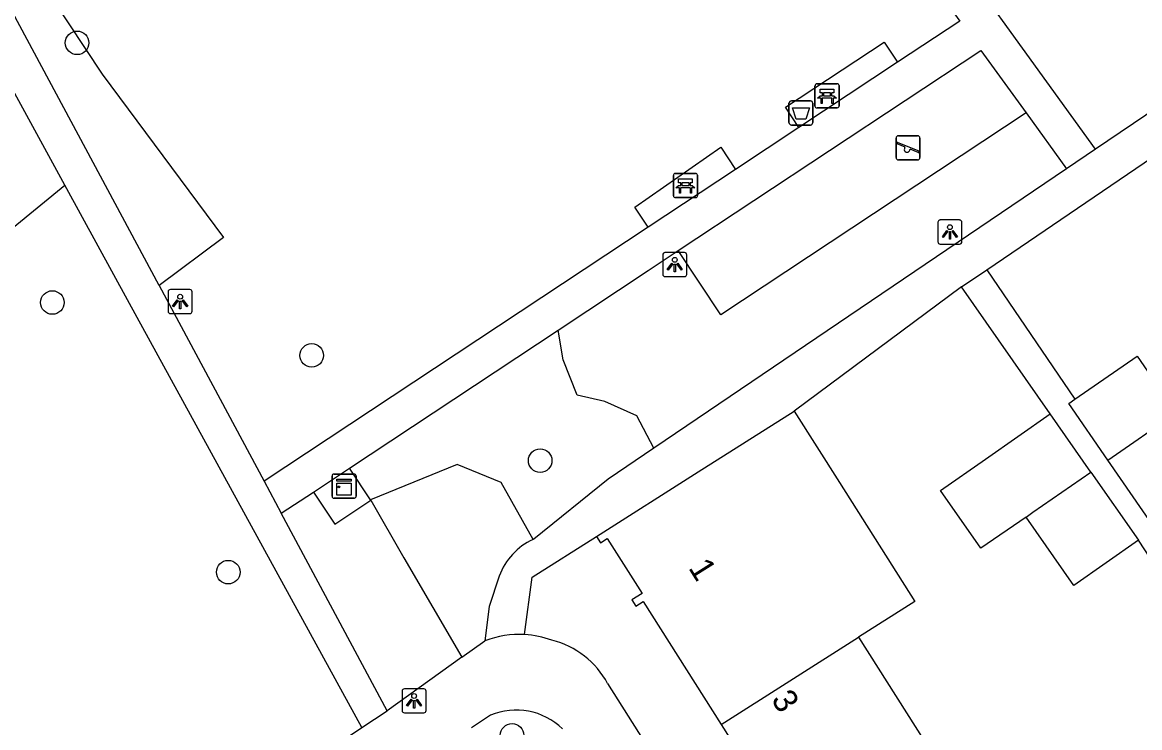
# Model space of a CAD drawing. Extents: x 157466 to 158888, y 383063 to 384677.
# Drawn here: x 158057.81 to 158104.15, y 383597.18 to 383626.43 of the extents above; entities that cross this region are included whole.
import ezdxf

# ---------------------------------------------------------------- set-up
doc = ezdxf.new("R2010")
doc.units = 0
for name, color, linetype in [('IMGEO_Afvalbak', 7, 'Continuous'), ('IMGEO_Bank', 7, 'Continuous'), ('IMGEO_Boom', 7, 'Continuous'), ('IMGEO_Groenvoorziening', 7, 'Continuous'), ('IMGEO_Kast', 7, 'Continuous'), ('IMGEO_Lichtpunt', 7, 'Continuous'), ('IMGEO_Pand', 7, 'Continuous'), ('IMGEO_Pand_nummerreeks', 7, 'Continuous'), ('IMGEO_Rijbaan_lokaal_open', 7, 'Continuous'), ('IMGEO_Speelvoorziening', 7, 'Continuous'), ('IMGEO_Voetpad_gesloten', 7, 'Continuous'), ('IMGEO_Voetpad_halfverhard', 7, 'Continuous'), ('IMGEO_Voetpad_open', 7, 'Continuous')]:
    doc.layers.add(name, color=color, linetype=linetype)

msp = doc.modelspace()

# ---------------------------------------------------------------- linework, layer by layer
at = {"layer": 'IMGEO_Afvalbak'}
for p, q in [((158089.605, 383622.272), (158089.605, 383623.072)), ((158089.605, 383623.072), (158089.605, 383622.272)), ((158089.705, 383623.172), (158090.495, 383623.172)), ((158090.495, 383623.172), (158089.705, 383623.172)), ((158090.595, 383623.072), (158090.595, 383622.272)), ((158090.595, 383622.272), (158090.595, 383623.072)), ((158090.495, 383622.172), (158089.705, 383622.172)), ((158089.705, 383622.172), (158090.495, 383622.172))]:
    msp.add_line(p, q, dxfattribs=at)
msp.add_lwpolyline([(158089.748, 383622.886), (158090.452, 383622.886), (158090.303, 383622.416), (158089.897, 383622.416), (158089.748, 383622.886)], dxfattribs=at)
for centre, start, end in [((158089.705, 383623.072), 90, 180), ((158089.705, 383623.072), 90, 180), ((158090.495, 383623.072), 0, 90), ((158090.495, 383623.072), 360, 90), ((158089.705, 383622.272), 180, 270), ((158089.705, 383622.272), 180, 270), ((158090.495, 383622.272), 270, 0), ((158090.495, 383622.272), 270, 0)]:
    msp.add_arc(centre, 0.1, start, end, dxfattribs=at)
at = {"layer": 'IMGEO_Bank'}
for p, q in [((158090.684, 383622.959), (158090.684, 383623.8)), ((158090.684, 383623.8), (158090.684, 383622.959)), ((158090.759, 383623.884), (158091.6, 383623.884)), ((158091.6, 383623.884), (158090.759, 383623.884)), ((158091.684, 383623.809), (158091.684, 383622.968)), ((158091.684, 383622.968), (158091.684, 383623.809)), ((158091.381, 383623.282), (158090.988, 383623.282)), ((158090.993, 383623.39), (158090.993, 383623.496)), ((158091.037, 383623.496), (158091.037, 383623.39)), ((158091.325, 383623.502), (158091.043, 383623.502)), ((158091.043, 383623.384), (158091.325, 383623.384)), ((158091.331, 383623.39), (158091.331, 383623.496)), ((158091.375, 383623.496), (158091.375, 383623.39)), ((158091.609, 383622.884), (158090.768, 383622.884)), ((158090.768, 383622.884), (158091.609, 383622.884)), ((158084.811, 383619.237), (158084.811, 383620.078)), ((158084.811, 383620.078), (158084.811, 383619.237)), ((158084.886, 383620.162), (158085.727, 383620.162)), ((158085.727, 383620.162), (158084.886, 383620.162)), ((158085.811, 383620.087), (158085.811, 383619.246)), ((158085.811, 383619.246), (158085.811, 383620.087)), ((158085.508, 383619.56), (158085.115, 383619.56)), ((158085.12, 383619.668), (158085.12, 383619.774)), ((158085.164, 383619.774), (158085.164, 383619.668)), ((158085.452, 383619.78), (158085.17, 383619.78)), ((158085.17, 383619.662), (158085.452, 383619.662)), ((158085.458, 383619.668), (158085.458, 383619.774)), ((158085.502, 383619.774), (158085.502, 383619.668)), ((158085.736, 383619.162), (158084.895, 383619.162)), ((158084.895, 383619.162), (158085.736, 383619.162))]:
    msp.add_line(p, q, dxfattribs=at)
for points in [[(158090.987, 383623.502), (158090.901, 383623.502), (158090.901, 383623.663), (158091.464, 383623.663), (158091.464, 383623.502), (158091.381, 383623.502)], [(158090.931, 383623.282), (158090.789, 383623.282), (158090.901, 383623.384), (158090.987, 383623.384)], [(158090.981, 383623.275), (158090.981, 383623.068), (158090.938, 383623.068), (158090.938, 383623.275)], [(158091.381, 383623.384), (158091.464, 383623.384), (158091.576, 383623.282), (158091.437, 383623.282)], [(158091.431, 383623.275), (158091.431, 383623.068), (158091.387, 383623.068), (158091.387, 383623.275)], [(158085.114, 383619.78), (158085.028, 383619.78), (158085.028, 383619.941), (158085.591, 383619.941), (158085.591, 383619.78), (158085.508, 383619.78)], [(158085.058, 383619.56), (158084.916, 383619.56), (158085.028, 383619.662), (158085.114, 383619.662)], [(158085.108, 383619.553), (158085.108, 383619.346), (158085.065, 383619.346), (158085.065, 383619.553)], [(158085.508, 383619.662), (158085.591, 383619.662), (158085.703, 383619.56), (158085.564, 383619.56)], [(158085.558, 383619.553), (158085.558, 383619.346), (158085.514, 383619.346), (158085.514, 383619.553)]]:
    msp.add_lwpolyline(points, dxfattribs=at)
for centre, radius, start, end in [((158090.762, 383623.806), 0.0779, 92.4484, 184.2845), ((158090.762, 383623.806), 0.0779, 92.4484, 184.2845), ((158091.606, 383623.806), 0.0779, 2.4484, 94.2845), ((158091.606, 383623.806), 0.0779, 2.4484, 94.2845), ((158090.931, 383623.275), 0.00671, 2.8957, 87.1043), ((158090.988, 383623.275), 0.00671, 92.8957, 177.1043), ((158090.986, 383623.495), 0.00671, 2.8957, 87.1043), ((158090.986, 383623.391), 0.00671, 272.8957, 357.1043), ((158091.043, 383623.495), 0.00671, 92.8957, 177.1043), ((158091.043, 383623.391), 0.00671, 182.8957, 267.1043), ((158091.325, 383623.495), 0.00671, 2.8957, 87.1043), ((158091.325, 383623.391), 0.00671, 272.8957, 357.1043), ((158091.382, 383623.495), 0.00671, 92.8957, 177.1043), ((158091.382, 383623.391), 0.00671, 182.8957, 267.1043), ((158091.38, 383623.275), 0.00671, 2.8957, 87.1043), ((158091.437, 383623.275), 0.00671, 92.8957, 177.1043), ((158090.762, 383622.962), 0.0779, 182.4484, 274.2845), ((158090.762, 383622.962), 0.0779, 182.4484, 274.2845), ((158091.606, 383622.962), 0.0779, 272.4484, 4.2845), ((158091.606, 383622.962), 0.0779, 272.4484, 4.2845), ((158084.889, 383620.084), 0.0779, 92.4484, 184.2845), ((158084.889, 383620.084), 0.0779, 92.4484, 184.2845), ((158085.733, 383620.084), 0.0779, 2.4484, 94.2845), ((158085.733, 383620.084), 0.0779, 2.4484, 94.2845), ((158085.058, 383619.553), 0.00671, 2.8957, 87.1043), ((158085.115, 383619.553), 0.00671, 92.8957, 177.1043), ((158085.113, 383619.773), 0.00671, 2.8957, 87.1043), ((158085.113, 383619.669), 0.00671, 272.8957, 357.1043), ((158085.17, 383619.773), 0.00671, 92.8957, 177.1043), ((158085.17, 383619.669), 0.00671, 182.8957, 267.1043), ((158085.452, 383619.773), 0.00671, 2.8957, 87.1043), ((158085.452, 383619.669), 0.00671, 272.8957, 357.1043), ((158085.509, 383619.773), 0.00671, 92.8957, 177.1043), ((158085.509, 383619.669), 0.00671, 182.8957, 267.1043), ((158085.507, 383619.553), 0.00671, 2.8957, 87.1043), ((158085.564, 383619.553), 0.00671, 92.8957, 177.1043), ((158084.889, 383619.24), 0.0779, 182.4484, 274.2845), ((158084.889, 383619.24), 0.0779, 182.4484, 274.2845), ((158085.733, 383619.24), 0.0779, 272.4484, 4.2845), ((158085.733, 383619.24), 0.0779, 272.4484, 4.2845)]:
    msp.add_arc(centre, radius, start, end, dxfattribs=at)
at = {"layer": 'IMGEO_Boom'}
for centre in [(158060.077, 383625.579), (158059.051, 383614.808), (158069.808, 383612.616), (158079.285, 383608.252), (158066.346, 383603.626), (158078.119, 383596.855)]:
    msp.add_circle(centre, 0.489, dxfattribs=at)
at = {"layer": 'IMGEO_Groenvoorziening'}
for points in [[(158058.263, 383628.6), (158061.11, 383624.284), (158066.146, 383617.5), (158063.476, 383615.516)], [(158053.587, 383615.428), (158053.958, 383615.019), (158055.261, 383616.163), (158059.573, 383619.676)], [(158084.006, 383608.77), (158083.295, 383610.108), (158081.962, 383610.698), (158080.825, 383610.964), (158080.236, 383612.437), (158080.028, 383613.662)], [(158078.989, 383604.985), (158077.669, 383607.345), (158075.845, 383608.088), (158072.25, 383606.625)], [(158072.262, 383606.607), (158073.634, 383604.216), (158076.042, 383600.095)]]:
    msp.add_lwpolyline(points, dxfattribs=at)
at = {"layer": 'IMGEO_Kast'}
for p, q in [((158070.651, 383606.77), (158070.651, 383607.611)), ((158070.651, 383607.611), (158070.651, 383606.77)), ((158070.726, 383607.695), (158071.567, 383607.695)), ((158071.567, 383607.695), (158070.726, 383607.695)), ((158071.651, 383607.62), (158071.651, 383606.779)), ((158071.651, 383606.779), (158071.651, 383607.62)), ((158071.576, 383606.695), (158070.735, 383606.695)), ((158070.735, 383606.695), (158071.576, 383606.695))]:
    msp.add_line(p, q, dxfattribs=at)
for points in [[(158070.846, 383607.485), (158071.446, 383607.485), (158071.446, 383607.4), (158070.846, 383607.4), (158070.846, 383607.485)], [(158070.846, 383607.31), (158071.446, 383607.31), (158071.446, 383606.821), (158070.846, 383606.821), (158070.846, 383607.31)]]:
    msp.add_lwpolyline(points, dxfattribs=at)
msp.add_circle((158070.93, 383607.159), 0.0377, dxfattribs=at)
for centre, start, end in [((158070.729, 383607.617), 92.4484, 184.2845), ((158070.729, 383607.617), 92.4484, 184.2845), ((158071.573, 383607.617), 2.4484, 94.2845), ((158071.573, 383607.617), 2.4484, 94.2845), ((158070.729, 383606.773), 182.4484, 274.2845), ((158070.729, 383606.773), 182.4484, 274.2845), ((158071.573, 383606.773), 272.4484, 4.2845), ((158071.573, 383606.773), 272.4484, 4.2845)]:
    msp.add_arc(centre, 0.0779, start, end, dxfattribs=at)
at = {"layer": 'IMGEO_Lichtpunt'}
for p, q in [((158095.781, 383618.137), (158095.781, 383617.33)), ((158095.781, 383618.137), (158095.781, 383617.33)), ((158096.683, 383618.232), (158095.875, 383618.232)), ((158096.683, 383618.232), (158095.875, 383618.232)), ((158096.777, 383617.33), (158096.777, 383618.137)), ((158096.777, 383617.33), (158096.777, 383618.137)), ((158095.875, 383617.236), (158096.683, 383617.236)), ((158095.875, 383617.236), (158096.683, 383617.236)), ((158084.368, 383616.783), (158084.368, 383615.976)), ((158084.368, 383616.783), (158084.368, 383615.976)), ((158085.27, 383616.878), (158084.462, 383616.878)), ((158085.27, 383616.878), (158084.462, 383616.878)), ((158085.364, 383615.976), (158085.364, 383616.783)), ((158085.364, 383615.976), (158085.364, 383616.783)), ((158084.462, 383615.882), (158085.27, 383615.882)), ((158084.462, 383615.882), (158085.27, 383615.882)), ((158063.852, 383615.252), (158063.852, 383614.445)), ((158063.852, 383615.252), (158063.852, 383614.445)), ((158064.754, 383615.347), (158063.946, 383615.347)), ((158064.754, 383615.347), (158063.946, 383615.347)), ((158064.848, 383614.445), (158064.848, 383615.252)), ((158064.848, 383614.445), (158064.848, 383615.252)), ((158063.946, 383614.351), (158064.754, 383614.351)), ((158063.946, 383614.351), (158064.754, 383614.351)), ((158073.557, 383598.691), (158073.557, 383597.884)), ((158073.557, 383598.691), (158073.557, 383597.884)), ((158074.459, 383598.786), (158073.651, 383598.786)), ((158074.459, 383598.786), (158073.651, 383598.786)), ((158074.553, 383597.884), (158074.553, 383598.691)), ((158074.553, 383597.884), (158074.553, 383598.691)), ((158073.651, 383597.79), (158074.459, 383597.79)), ((158073.651, 383597.79), (158074.459, 383597.79))]:
    msp.add_line(p, q, dxfattribs=at)
for points in [[(158096.155, 383617.801), (158096.194, 383617.773), (158096.006, 383617.511), (158095.968, 383617.538), (158096.155, 383617.801)], [(158096.257, 383617.753), (158096.304, 383617.753), (158096.304, 383617.431), (158096.257, 383617.431), (158096.257, 383617.753)], [(158096.367, 383617.773), (158096.405, 383617.8), (158096.592, 383617.538), (158096.553, 383617.51), (158096.367, 383617.773)], [(158084.742, 383616.447), (158084.781, 383616.419), (158084.593, 383616.157), (158084.555, 383616.184), (158084.742, 383616.447)], [(158084.844, 383616.399), (158084.891, 383616.399), (158084.891, 383616.077), (158084.844, 383616.077), (158084.844, 383616.399)], [(158084.954, 383616.419), (158084.992, 383616.446), (158085.179, 383616.184), (158085.14, 383616.156), (158084.954, 383616.419)], [(158064.226, 383614.916), (158064.265, 383614.888), (158064.077, 383614.626), (158064.039, 383614.653), (158064.226, 383614.916)], [(158064.328, 383614.868), (158064.375, 383614.868), (158064.375, 383614.546), (158064.328, 383614.546), (158064.328, 383614.868)], [(158064.438, 383614.888), (158064.476, 383614.915), (158064.663, 383614.653), (158064.624, 383614.625), (158064.438, 383614.888)], [(158073.931, 383598.355), (158073.97, 383598.327), (158073.782, 383598.065), (158073.744, 383598.092), (158073.931, 383598.355)], [(158074.033, 383598.307), (158074.08, 383598.307), (158074.08, 383597.985), (158074.033, 383597.985), (158074.033, 383598.307)], [(158074.143, 383598.327), (158074.181, 383598.354), (158074.368, 383598.092), (158074.329, 383598.064), (158074.143, 383598.327)]]:
    msp.add_lwpolyline(points, dxfattribs=at)
for centre in [(158096.28, 383617.935), (158084.867, 383616.581), (158064.351, 383615.05), (158074.056, 383598.489)]:
    msp.add_circle(centre, 0.0994, dxfattribs=at)
for centre, start, end in [((158095.875, 383618.137), 90, 180), ((158095.875, 383618.137), 90, 180), ((158096.683, 383618.137), 0, 90), ((158096.683, 383618.137), 0, 90), ((158095.875, 383617.33), 180, 270), ((158095.875, 383617.33), 180, 270), ((158096.683, 383617.33), 270, 0), ((158096.683, 383617.33), 270, 360), ((158084.462, 383616.783), 90, 180), ((158084.462, 383616.783), 90, 180), ((158085.27, 383616.783), 0, 90), ((158085.27, 383616.783), 0, 90), ((158084.462, 383615.976), 180, 270), ((158084.462, 383615.976), 180, 270), ((158085.27, 383615.976), 270, 0), ((158085.27, 383615.976), 270, 360), ((158063.946, 383615.252), 90, 180), ((158063.946, 383615.252), 90, 180), ((158064.754, 383615.252), 0, 90), ((158064.754, 383615.252), 0, 90), ((158063.946, 383614.445), 180, 270), ((158063.946, 383614.445), 180, 270), ((158064.754, 383614.445), 270, 0), ((158064.754, 383614.445), 270, 360), ((158073.651, 383598.691), 90, 180), ((158073.651, 383598.691), 90, 180), ((158074.459, 383598.691), 0, 90), ((158074.459, 383598.691), 0, 90), ((158073.651, 383597.884), 180, 270), ((158073.651, 383597.884), 180, 270), ((158074.459, 383597.884), 270, 0), ((158074.459, 383597.884), 270, 360)]:
    msp.add_arc(centre, 0.0946, start, end, dxfattribs=at)
at = {"layer": 'IMGEO_Pand'}
for points in [[(158101.464, 383610.796), (158104.041, 383612.577), (158105.66, 383610.236)], [(158102.834, 383608.264), (158101.207, 383610.618), (158101.464, 383610.796)], [(158081.619, 383605.105), (158085.843, 383607.782), (158089.82, 383610.303)], [(158089.82, 383610.303), (158091.694, 383607.347), (158094.828, 383602.404), (158092.495, 383600.924)], [(158099.437, 383605.902), (158097.565, 383604.622), (158095.892, 383607.014), (158097.751, 383608.314), (158100.435, 383610.191)], [(158102.125, 383607.774), (158100.435, 383610.191)], [(158102.834, 383608.264), (158105.66, 383610.236)], [(158105.051, 383605.574), (158104.809, 383605.407), (158102.834, 383608.264)], [(158099.437, 383605.902), (158099.722, 383606.113), (158102.125, 383607.774)], [(158102.125, 383607.774), (158104.102, 383604.948)], [(158104.102, 383604.948), (158101.418, 383603.071), (158099.437, 383605.902)], [(158081.619, 383605.105), (158081.785, 383604.843), (158082.064, 383605.019), (158083.509, 383602.738), (158083.086, 383602.47), (158083.248, 383602.214), (158083.554, 383602.408), (158086.789, 383597.305)], [(158086.789, 383597.305), (158092.495, 383600.924)], [(158092.495, 383600.924), (158095.657, 383595.935)], [(158086.789, 383597.305), (158089.952, 383592.315)]]:
    msp.add_lwpolyline(points, dxfattribs=at)
at = {"layer": 'IMGEO_Rijbaan_lokaal_open'}
for points in [[(158076.042, 383600.095), (158076.992, 383600.777)], [(158076.042, 383600.095), (158072.939, 383597.868)], [(158082.083, 383599.002), (158100.243, 383570.288)], [(158071.886, 383597.183), (158072.939, 383597.868)], [(158077.227, 383597.687), (158076.432, 383597.167)], [(158069.065, 383594.868), (158069.99, 383595.903), (158071.886, 383597.183)]]:
    msp.add_lwpolyline(points, dxfattribs=at)
for centre, radius, start, end in [((158078.418, 383597.061), 3.981, 86.8406, 110.9866), ((158078.425, 383597.104), 3.936, 69.9856, 86.9096), ((158078.869, 383597.261), 3.656, 28.4467, 75.6936), ((158078.297, 383595.198), 2.709, 45.2439, 113.2706)]:
    msp.add_arc(centre, radius, start, end, dxfattribs=at)
at = {"layer": 'IMGEO_Speelvoorziening'}
for p, q in [((158094.146, 383621.725), (158094.936, 383621.725)), ((158094.936, 383621.725), (158094.146, 383621.725)), ((158094.046, 383620.825), (158094.046, 383621.625)), ((158094.046, 383621.625), (158094.046, 383620.825)), ((158094.429, 383621.253), (158094.09, 383621.39)), ((158094.115, 383621.45), (158094.991, 383621.097)), ((158095.036, 383621.625), (158095.036, 383620.825)), ((158095.036, 383620.825), (158095.036, 383621.625)), ((158094.936, 383620.725), (158094.146, 383620.725)), ((158094.146, 383620.725), (158094.936, 383620.725)), ((158094.967, 383621.037), (158094.627, 383621.174))]:
    msp.add_line(p, q, dxfattribs=at)
for centre, radius, start, end in [((158094.146, 383621.625), 0.1, 90, 180), ((158094.146, 383621.625), 0.1, 90, 180), ((158094.936, 383621.625), 0.1, 0, 90), ((158094.936, 383621.625), 0.1, 360, 90), ((158094.103, 383621.42), 0.0327, 68.078, 248.078), ((158094.508, 383621.163), 0.12, 130.9928, 5.1632), ((158094.146, 383620.825), 0.1, 180, 270), ((158094.146, 383620.825), 0.1, 180, 270), ((158094.936, 383620.825), 0.1, 270, 0), ((158094.936, 383620.825), 0.1, 270, 0), ((158094.979, 383621.067), 0.0327, 248.078, 68.078)]:
    msp.add_arc(centre, radius, start, end, dxfattribs=at)
at = {"layer": 'IMGEO_Voetpad_gesloten'}
for points in [[(158063.476, 383615.516), (158057.086, 383627.432)], [(158059.573, 383619.676), (158055.907, 383626.372)], [(158071.886, 383597.183), (158066.764, 383606.539), (158062.256, 383614.774), (158059.573, 383619.676)], [(158063.476, 383615.516), (158067.83, 383607.395)], [(158067.83, 383607.395), (158068.543, 383606.065)], [(158072.939, 383597.868), (158068.543, 383606.065)]]:
    msp.add_lwpolyline(points, dxfattribs=at)
at = {"layer": 'IMGEO_Voetpad_halfverhard'}
for points in [[(158082.503, 383646.116), (158085.806, 383641.544), (158096.686, 383626.483), (158094.101, 383624.773)], [(158102.323, 383621.168), (158094.423, 383632.103), (158106.337, 383640.104)], [(158099.441, 383622.67), (158101.116, 383620.351)], [(158090.014, 383622.07), (158087.387, 383620.332)], [(158083.759, 383617.932), (158067.83, 383607.395)], [(158080.028, 383613.662), (158083.764, 383616.133), (158085.015, 383616.961)], [(158071.379, 383607.941), (158080.028, 383613.662)], [(158068.543, 383606.065), (158069.878, 383606.948)]]:
    msp.add_lwpolyline(points, dxfattribs=at)
at = {"layer": 'IMGEO_Voetpad_open'}
for points in [[(158114.29, 383629.267), (158102.323, 383621.168)], [(158097.809, 383616.17), (158113.238, 383626.663), (158115.234, 383628.021)], [(158090.014, 383622.07), (158089.463, 383622.905), (158093.55, 383625.608), (158094.101, 383624.773)], [(158085.015, 383616.961), (158097.567, 383625.264), (158099.441, 383622.67)], [(158094.101, 383624.773), (158090.014, 383622.07)], [(158099.441, 383622.67), (158086.781, 383614.293), (158085.015, 383616.961)], [(158083.759, 383617.932), (158083.208, 383618.767), (158086.781, 383621.25), (158087.387, 383620.332)], [(158102.323, 383621.168), (158101.116, 383620.351)], [(158087.387, 383620.332), (158083.759, 383617.932)], [(158101.116, 383620.351), (158084.006, 383608.77)], [(158096.755, 383615.454), (158097.809, 383616.17)], [(158097.809, 383616.17), (158101.464, 383610.796)], [(158096.755, 383615.454), (158089.82, 383610.303)], [(158100.435, 383610.191), (158096.755, 383615.454)], [(158084.006, 383608.77), (158082.103, 383607.482), (158079.022, 383605), (158078.989, 383604.985)], [(158069.878, 383606.948), (158071.379, 383607.941)], [(158072.25, 383606.625), (158071.379, 383607.941)], [(158069.878, 383606.948), (158070.761, 383605.614), (158072.262, 383606.607)], [(158072.25, 383606.625), (158072.262, 383606.607)], [(158078.637, 383601.035), (158078.957, 383603.417), (158081.619, 383605.105)], [(158106.985, 383600.551), (158104.102, 383604.948)], [(158077.589, 383603.46), (158077.172, 383602.202), (158076.992, 383600.777)]]:
    msp.add_lwpolyline(points, dxfattribs=at)
msp.add_arc((158080.106, 383602.555), 2.675, 114.6784, 160.2157, dxfattribs=at)

# ---------------------------------------------------------------- texts
at = {"layer": 'IMGEO_Pand_nummerreeks'}
for s, rotation, p in [('1', 302.137, (158085.412, 383603.803)), ('3', 302.1374, (158088.843, 383598.343))]:
    msp.add_text(s, height=1, rotation=rotation, dxfattribs=at).set_placement(p)

doc.saveas('drawing.dxf')
